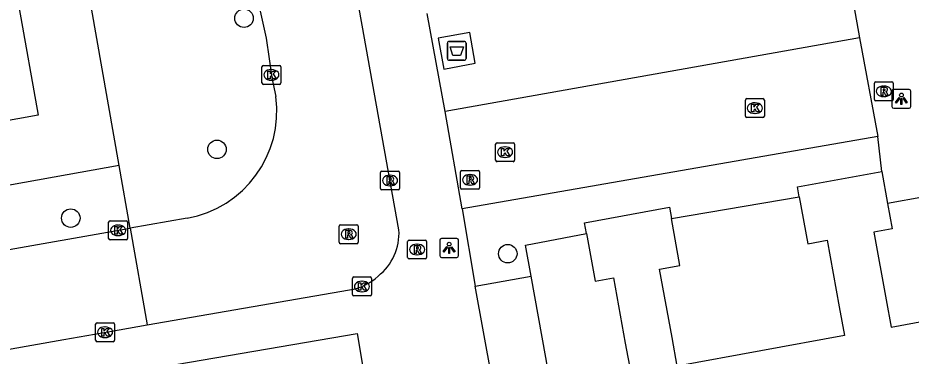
# Model space of a CAD drawing. Extents: x 157793 to 159380, y 380882 to 382313.
# Drawn here: x 158332.75 to 158379.98, y 381373.42 to 381391.29 of the extents above; entities that cross this region are included whole.
import ezdxf

# ---------------------------------------------------------------- set-up
doc = ezdxf.new("R2010")
doc.units = 0
for name, color, linetype in [('IMGEO_Afval_apart_plaats', 7, 'Continuous'), ('IMGEO_Boom', 7, 'Continuous'), ('IMGEO_Kolk', 7, 'Continuous'), ('IMGEO_Lichtpunt', 7, 'Continuous'), ('IMGEO_Pand', 7, 'Continuous'), ('IMGEO_Rijbaan_lokaal_open', 7, 'Continuous'), ('IMGEO_Rioolput', 7, 'Continuous'), ('IMGEO_Voetpad_gesloten', 7, 'Continuous'), ('IMGEO_Voetpad_open', 7, 'Continuous')]:
    doc.layers.add(name, color=color, linetype=linetype)

msp = doc.modelspace()

# ---------------------------------------------------------------- linework, layer by layer
at = {"layer": 'IMGEO_Afval_apart_plaats'}
for p, q in [((158355.564, 381390.047), (158356.354, 381390.047)), ((158356.354, 381390.047), (158355.564, 381390.047)), ((158355.464, 381389.147), (158355.464, 381389.947)), ((158355.464, 381389.947), (158355.464, 381389.147)), ((158356.454, 381389.947), (158356.454, 381389.147)), ((158356.454, 381389.147), (158356.454, 381389.947)), ((158356.354, 381389.047), (158355.564, 381389.047)), ((158355.564, 381389.047), (158356.354, 381389.047))]:
    msp.add_line(p, q, dxfattribs=at)
msp.add_lwpolyline([(158355.607, 381389.761), (158356.311, 381389.761), (158356.162, 381389.291), (158355.756, 381389.291), (158355.607, 381389.761)], dxfattribs=at)
for centre, start, end in [((158355.564, 381389.947), 90, 180), ((158355.564, 381389.947), 90, 180), ((158356.354, 381389.947), 0, 90), ((158356.354, 381389.947), 360, 90), ((158355.564, 381389.147), 180, 270), ((158355.564, 381389.147), 180, 270), ((158356.354, 381389.147), 270, 0), ((158356.354, 381389.147), 270, 0)]:
    msp.add_arc(centre, 0.1, start, end, dxfattribs=at)
at = {"layer": 'IMGEO_Boom'}
for centre in [(158344.711, 381391.267), (158343.28, 381384.341), (158335.55, 381380.708), (158358.656, 381378.827)]:
    msp.add_circle(centre, 0.489, dxfattribs=at)
at = {"layer": 'IMGEO_Kolk'}
for p, q in [((158345.657, 381387.848), (158345.657, 381388.7)), ((158345.732, 381388.774), (158346.584, 381388.774)), ((158346.145, 381388.554), (158346.17, 381388.554)), ((158346.658, 381388.7), (158346.658, 381387.848)), ((158346.584, 381387.774), (158345.732, 381387.774)), ((158346.168, 381387.994), (158346.143, 381387.994)), ((158371.222, 381386.094), (158371.222, 381386.946)), ((158371.297, 381387.02), (158372.149, 381387.02)), ((158371.71, 381386.8), (158371.735, 381386.8)), ((158372.223, 381386.946), (158372.223, 381386.094)), ((158371.733, 381386.24), (158371.708, 381386.24)), ((158372.149, 381386.02), (158371.297, 381386.02)), ((158358.012, 381383.765), (158358.012, 381384.617)), ((158358.087, 381384.691), (158358.939, 381384.691)), ((158358.5, 381384.471), (158358.525, 381384.471)), ((158359.013, 381384.617), (158359.013, 381383.765)), ((158358.523, 381383.911), (158358.498, 381383.911)), ((158358.939, 381383.691), (158358.087, 381383.691)), ((158337.627, 381380.562), (158338.479, 381380.562)), ((158337.552, 381379.636), (158337.552, 381380.488)), ((158338.04, 381380.342), (158338.065, 381380.342)), ((158338.553, 381380.488), (158338.553, 381379.636)), ((158338.063, 381379.782), (158338.038, 381379.782)), ((158338.479, 381379.562), (158337.627, 381379.562)), ((158350.446, 381376.672), (158350.446, 381377.524)), ((158350.521, 381377.598), (158351.373, 381377.598)), ((158350.934, 381377.378), (158350.959, 381377.378)), ((158351.447, 381377.524), (158351.447, 381376.672)), ((158350.957, 381376.818), (158350.932, 381376.818)), ((158351.373, 381376.598), (158350.521, 381376.598)), ((158336.863, 381374.253), (158336.863, 381375.105)), ((158336.938, 381375.179), (158337.79, 381375.179)), ((158337.351, 381374.959), (158337.376, 381374.959)), ((158337.864, 381375.105), (158337.864, 381374.253)), ((158337.374, 381374.399), (158337.349, 381374.399)), ((158337.79, 381374.179), (158336.938, 381374.179))]:
    msp.add_line(p, q, dxfattribs=at)
for points in [[(158345.657, 381387.848), (158345.657, 381388.7)], [(158345.732, 381388.774), (158346.584, 381388.774)], [(158346.658, 381388.7), (158346.658, 381387.848)], [(158345.978, 381388.474), (158346.101, 381388.474), (158346.101, 381388.323), (158346.231, 381388.474), (158346.395, 381388.474), (158346.249, 381388.323), (158346.402, 381388.074), (158346.25, 381388.074), (158346.165, 381388.238), (158346.101, 381388.171), (158346.101, 381388.074), (158345.978, 381388.074), (158345.978, 381388.474)], [(158346.584, 381387.774), (158345.732, 381387.774)], [(158371.222, 381386.094), (158371.222, 381386.946)], [(158371.297, 381387.02), (158372.149, 381387.02)], [(158371.543, 381386.72), (158371.666, 381386.72), (158371.666, 381386.569), (158371.796, 381386.72), (158371.96, 381386.72), (158371.814, 381386.569), (158371.967, 381386.32), (158371.815, 381386.32), (158371.73, 381386.484), (158371.666, 381386.417), (158371.666, 381386.32), (158371.543, 381386.32), (158371.543, 381386.72)], [(158372.223, 381386.946), (158372.223, 381386.094)], [(158372.149, 381386.02), (158371.297, 381386.02)], [(158358.012, 381383.765), (158358.012, 381384.617)], [(158358.087, 381384.691), (158358.939, 381384.691)], [(158358.333, 381384.391), (158358.456, 381384.391), (158358.456, 381384.24), (158358.586, 381384.391), (158358.75, 381384.391), (158358.604, 381384.24), (158358.757, 381383.991), (158358.605, 381383.991), (158358.52, 381384.155), (158358.456, 381384.088), (158358.456, 381383.991), (158358.333, 381383.991), (158358.333, 381384.391)], [(158359.013, 381384.617), (158359.013, 381383.765)], [(158358.939, 381383.691), (158358.087, 381383.691)], [(158337.627, 381380.562), (158338.479, 381380.562)], [(158337.552, 381379.636), (158337.552, 381380.488)], [(158337.873, 381380.262), (158337.996, 381380.262), (158337.996, 381380.111), (158338.126, 381380.262), (158338.29, 381380.262), (158338.144, 381380.111), (158338.297, 381379.862), (158338.145, 381379.862), (158338.06, 381380.026), (158337.996, 381379.959), (158337.996, 381379.862), (158337.873, 381379.862), (158337.873, 381380.262)], [(158338.553, 381380.488), (158338.553, 381379.636)], [(158338.479, 381379.562), (158337.627, 381379.562)], [(158350.446, 381376.672), (158350.446, 381377.524)], [(158350.521, 381377.598), (158351.373, 381377.598)], [(158350.767, 381377.298), (158350.89, 381377.298), (158350.89, 381377.147), (158351.02, 381377.298), (158351.184, 381377.298), (158351.038, 381377.147), (158351.191, 381376.898), (158351.039, 381376.898), (158350.954, 381377.062), (158350.89, 381376.995), (158350.89, 381376.898), (158350.767, 381376.898), (158350.767, 381377.298)], [(158351.447, 381377.524), (158351.447, 381376.672)], [(158351.373, 381376.598), (158350.521, 381376.598)], [(158336.863, 381374.253), (158336.863, 381375.105)], [(158336.938, 381375.179), (158337.79, 381375.179)], [(158337.184, 381374.879), (158337.307, 381374.879), (158337.307, 381374.728), (158337.437, 381374.879), (158337.601, 381374.879), (158337.455, 381374.728), (158337.608, 381374.479), (158337.456, 381374.479), (158337.371, 381374.643), (158337.307, 381374.576), (158337.307, 381374.479), (158337.184, 381374.479), (158337.184, 381374.879)], [(158337.864, 381375.105), (158337.864, 381374.253)], [(158337.79, 381374.179), (158336.938, 381374.179)]]:
    msp.add_lwpolyline(points, dxfattribs=at)
for centre, start, end in [((158345.734, 381388.698), 91.552, 178.448), ((158345.734, 381388.698), 91.552, 178.448), ((158346.582, 381388.698), 1.552, 88.448), ((158346.582, 381388.698), 1.552, 88.448), ((158345.734, 381387.85), 181.552, 268.448), ((158345.734, 381387.85), 181.552, 268.448), ((158346.582, 381387.85), 271.552, 358.448), ((158346.582, 381387.85), 271.552, 358.448), ((158371.299, 381386.944), 91.552, 178.448), ((158371.299, 381386.944), 91.552, 178.448), ((158372.147, 381386.944), 1.552, 88.448), ((158372.147, 381386.944), 1.552, 88.448), ((158371.299, 381386.096), 181.552, 268.448), ((158371.299, 381386.096), 181.552, 268.448), ((158372.147, 381386.096), 271.552, 358.448), ((158372.147, 381386.096), 271.552, 358.448), ((158358.089, 381384.615), 91.552, 178.448), ((158358.089, 381384.615), 91.552, 178.448), ((158358.937, 381384.615), 1.552, 88.448), ((158358.937, 381384.615), 1.552, 88.448), ((158358.089, 381383.767), 181.552, 268.448), ((158358.089, 381383.767), 181.552, 268.448), ((158358.937, 381383.767), 271.552, 358.448), ((158358.937, 381383.767), 271.552, 358.448), ((158337.629, 381380.486), 91.552, 178.448), ((158337.629, 381380.486), 91.552, 178.448), ((158338.477, 381380.486), 1.552, 88.448), ((158338.477, 381380.486), 1.552, 88.448), ((158337.629, 381379.638), 181.552, 268.448), ((158337.629, 381379.638), 181.552, 268.448), ((158338.477, 381379.638), 271.552, 358.448), ((158338.477, 381379.638), 271.552, 358.448), ((158350.523, 381377.522), 91.552, 178.448), ((158350.523, 381377.522), 91.552, 178.448), ((158351.371, 381377.522), 1.552, 88.448), ((158351.371, 381377.522), 1.552, 88.448), ((158350.523, 381376.674), 181.552, 268.448), ((158350.523, 381376.674), 181.552, 268.448), ((158351.371, 381376.674), 271.552, 358.448), ((158351.371, 381376.674), 271.552, 358.448), ((158336.94, 381375.103), 91.552, 178.448), ((158336.94, 381375.103), 91.552, 178.448), ((158337.788, 381375.103), 1.552, 88.448), ((158337.788, 381375.103), 1.552, 88.448), ((158336.94, 381374.255), 181.552, 268.448), ((158336.94, 381374.255), 181.552, 268.448), ((158337.788, 381374.255), 271.552, 358.448), ((158337.788, 381374.255), 271.552, 358.448)]:
    msp.add_arc(centre, 0.0765, start, end, dxfattribs=at)
for centre, major_axis, ratio, start_param, end_param in [((158346.144, 381388.274), (-0.387, 0.002), 0.722429, 4.712389, 7.853982), ((158346.169, 381388.274), (-0.39, 0.002), 0.717154, 1.570796, 4.712389), ((158371.709, 381386.52), (-0.387, 0.002), 0.722429, 4.712389, 7.853982), ((158371.734, 381386.52), (-0.39, 0.002), 0.717154, 1.570796, 4.712389), ((158358.499, 381384.191), (-0.387, 0.002), 0.722429, 4.712389, 7.853982), ((158358.524, 381384.191), (-0.39, 0.002), 0.717154, 1.570796, 4.712389), ((158338.039, 381380.062), (-0.387, 0.002), 0.722429, 4.712389, 7.853982), ((158338.064, 381380.062), (-0.39, 0.002), 0.717154, 1.570796, 4.712389), ((158350.933, 381377.098), (-0.387, 0.002), 0.722429, 4.712389, 7.853982), ((158350.958, 381377.098), (-0.39, 0.002), 0.717154, 1.570796, 4.712389), ((158337.35, 381374.679), (-0.387, 0.002), 0.722429, 4.712389, 7.853982), ((158337.375, 381374.679), (-0.39, 0.002), 0.717154, 1.570796, 4.712389)]:
    msp.add_ellipse(centre, major_axis=major_axis, ratio=ratio, start_param=start_param, end_param=end_param, dxfattribs=at)
at = {"layer": 'IMGEO_Lichtpunt'}
for p, q in [((158378.971, 381387.413), (158378.971, 381386.606)), ((158378.971, 381387.413), (158378.971, 381386.606)), ((158379.873, 381387.508), (158379.065, 381387.508)), ((158379.873, 381387.508), (158379.065, 381387.508)), ((158379.967, 381386.606), (158379.967, 381387.413)), ((158379.967, 381386.606), (158379.967, 381387.413)), ((158379.065, 381386.512), (158379.873, 381386.512)), ((158379.065, 381386.512), (158379.873, 381386.512)), ((158355.958, 381379.632), (158355.15, 381379.632)), ((158355.958, 381379.632), (158355.15, 381379.632)), ((158355.056, 381379.537), (158355.056, 381378.73)), ((158355.056, 381379.537), (158355.056, 381378.73)), ((158356.052, 381378.73), (158356.052, 381379.537)), ((158356.052, 381378.73), (158356.052, 381379.537)), ((158355.15, 381378.636), (158355.958, 381378.636)), ((158355.15, 381378.636), (158355.958, 381378.636))]:
    msp.add_line(p, q, dxfattribs=at)
for points in [[(158379.345, 381387.077), (158379.384, 381387.049), (158379.196, 381386.787), (158379.158, 381386.814), (158379.345, 381387.077)], [(158379.447, 381387.029), (158379.494, 381387.029), (158379.494, 381386.707), (158379.447, 381386.707), (158379.447, 381387.029)], [(158379.557, 381387.049), (158379.595, 381387.076), (158379.782, 381386.814), (158379.743, 381386.786), (158379.557, 381387.049)], [(158355.43, 381379.201), (158355.469, 381379.173), (158355.281, 381378.911), (158355.243, 381378.938), (158355.43, 381379.201)], [(158355.532, 381379.153), (158355.579, 381379.153), (158355.579, 381378.831), (158355.532, 381378.831), (158355.532, 381379.153)], [(158355.642, 381379.173), (158355.68, 381379.2), (158355.867, 381378.938), (158355.828, 381378.91), (158355.642, 381379.173)]]:
    msp.add_lwpolyline(points, dxfattribs=at)
for centre in [(158379.47, 381387.211), (158355.555, 381379.335)]:
    msp.add_circle(centre, 0.0994, dxfattribs=at)
for centre, start, end in [((158379.065, 381387.413), 90, 180), ((158379.065, 381387.413), 90, 180), ((158379.873, 381387.413), 0, 90), ((158379.873, 381387.413), 0, 90), ((158379.065, 381386.606), 180, 270), ((158379.065, 381386.606), 180, 270), ((158379.873, 381386.606), 270, 0), ((158379.873, 381386.606), 270, 360), ((158355.15, 381379.537), 90, 180), ((158355.15, 381379.537), 90, 180), ((158355.958, 381379.537), 0, 90), ((158355.958, 381379.537), 0, 90), ((158355.15, 381378.73), 180, 270), ((158355.15, 381378.73), 180, 270), ((158355.958, 381378.73), 270, 0), ((158355.958, 381378.73), 270, 360)]:
    msp.add_arc(centre, 0.0946, start, end, dxfattribs=at)
at = {"layer": 'IMGEO_Pand'}
for points in [[(158333.038, 381392.108), (158333.088, 381391.83), (158332.817, 381391.782), (158333.828, 381386.148), (158323.938, 381384.373), (158323.495, 381386.843), (158317.727, 381385.808), (158317.904, 381384.821), (158315.297, 381384.353), (158314.481, 381388.896), (158319.403, 381389.779), (158322.264, 381390.292)], [(158374.069, 381381.824), (158373.971, 381382.362), (158377.857, 381383.071), (158378.429, 381383.175)], [(158378.429, 381383.175), (158378.738, 381381.484)], [(158374.069, 381381.824), (158374.521, 381379.349), (158375.537, 381379.535), (158376.18, 381376.013), (158376.455, 381374.508), (158367.616, 381372.895), (158367.342, 381374.399), (158366.684, 381378.003), (158367.762, 381378.199), (158367.307, 381380.694)], [(158378.738, 381381.484), (158378.983, 381380.14), (158378.017, 381379.963), (158378.668, 381376.395), (158378.931, 381374.956), (158383.201, 381375.735), (158383.109, 381376.239), (158383.488, 381376.308), (158384.184, 381372.495)], [(158362.825, 381379.887), (158362.72, 381380.463), (158367.2, 381381.281), (158367.307, 381380.694)], [(158362.825, 381379.887), (158363.284, 381377.372), (158364.242, 381377.547), (158364.87, 381374.107), (158365.157, 381372.534), (158360.959, 381371.768), (158360.672, 381373.341), (158359.887, 381377.644)], [(158356.938, 381377.106), (158359.887, 381377.644)], [(158338.624, 381365.485), (158352.37, 381367.993), (158356.806, 381368.803), (158356.519, 381370.377), (158357.816, 381372.291), (158356.938, 381377.106)]]:
    msp.add_lwpolyline(points, dxfattribs=at)
at = {"layer": 'IMGEO_Rijbaan_lokaal_open'}
for points in [[(158352.898, 381380.093), (158350.952, 381390.906), (158348.475, 381404.709)], [(158345.561, 381391.636), (158345.88, 381390.216), (158346.193, 381388.029), (158346.395, 381387.128)], [(158377.261, 381390.227), (158355.354, 381386.347)], [(158377.261, 381390.227), (158378.218, 381385.026)], [(158356.245, 381381.206), (158355.354, 381386.347)], [(158378.218, 381385.026), (158356.245, 381381.206)], [(158341.696, 381380.704), (158338.683, 381380.173)], [(158310.078, 381375.134), (158338.683, 381380.173)], [(158338.683, 381380.173), (158339.581, 381375.064)], [(158339.581, 381375.064), (158350.296, 381376.913)], [(158314.091, 381370.57), (158323.888, 381372.276), (158327.302, 381372.903), (158335.176, 381374.288), (158337.608, 381374.723), (158339.581, 381375.064)]]:
    msp.add_lwpolyline(points, dxfattribs=at)
for centre, radius, start, end in [((158340.702, 381386.362), 5.745, 279.9677, 7.6632), ((158350.065, 381379.896), 2.84, 307.6067, 3.9826), ((158349.865, 381379.702), 2.822, 278.7889, 313.2374)]:
    msp.add_arc(centre, radius, start, end, dxfattribs=at)
at = {"layer": 'IMGEO_Rioolput'}
for p, q in [((158378.039, 381386.981), (158378.039, 381387.833)), ((158378.114, 381387.907), (158378.966, 381387.907)), ((158378.527, 381387.687), (158378.552, 381387.687)), ((158379.04, 381387.833), (158379.04, 381386.981)), ((158378.55, 381387.127), (158378.525, 381387.127)), ((158378.966, 381386.907), (158378.114, 381386.907)), ((158351.929, 381382.27), (158351.929, 381383.122)), ((158352.004, 381383.196), (158352.856, 381383.196)), ((158352.417, 381382.976), (158352.442, 381382.976)), ((158352.93, 381383.122), (158352.93, 381382.27)), ((158356.159, 381382.306), (158356.159, 381383.158)), ((158356.234, 381383.232), (158357.086, 381383.232)), ((158356.647, 381383.012), (158356.672, 381383.012)), ((158357.16, 381383.158), (158357.16, 381382.306)), ((158352.44, 381382.416), (158352.415, 381382.416)), ((158356.67, 381382.452), (158356.645, 381382.452)), ((158352.856, 381382.196), (158352.004, 381382.196)), ((158357.086, 381382.232), (158356.234, 381382.232)), ((158349.744, 381379.432), (158349.744, 381380.284)), ((158349.819, 381380.358), (158350.671, 381380.358)), ((158350.232, 381380.138), (158350.257, 381380.138)), ((158350.745, 381380.284), (158350.745, 381379.432)), ((158350.255, 381379.578), (158350.23, 381379.578)), ((158350.671, 381379.358), (158349.819, 381379.358)), ((158353.363, 381378.625), (158353.363, 381379.477)), ((158353.438, 381379.551), (158354.29, 381379.551)), ((158353.851, 381379.331), (158353.876, 381379.331)), ((158354.364, 381379.477), (158354.364, 381378.625)), ((158353.874, 381378.771), (158353.849, 381378.771)), ((158354.29, 381378.551), (158353.438, 381378.551))]:
    msp.add_line(p, q, dxfattribs=at)
for points in [[(158378.039, 381386.981), (158378.039, 381387.833)], [(158378.114, 381387.907), (158378.966, 381387.907)], [(158378.628, 381387.605), (158378.376, 381387.607), (158378.376, 381387.207)], [(158379.04, 381387.833), (158379.04, 381386.981)], [(158378.376, 381387.207), (158378.5, 381387.207), (158378.5, 381387.369), (158378.511, 381387.369)], [(158378.554, 381387.526), (158378.5, 381387.526), (158378.5, 381387.445)], [(158378.5, 381387.445), (158378.552, 381387.445)], [(158378.558, 381387.34), (158378.629, 381387.207), (158378.769, 381387.207), (158378.704, 381387.333)], [(158378.966, 381386.907), (158378.114, 381386.907)], [(158351.929, 381382.27), (158351.929, 381383.122)], [(158352.004, 381383.196), (158352.856, 381383.196)], [(158352.518, 381382.894), (158352.266, 381382.896), (158352.266, 381382.496)], [(158352.93, 381383.122), (158352.93, 381382.27)], [(158356.159, 381382.306), (158356.159, 381383.158)], [(158356.234, 381383.232), (158357.086, 381383.232)], [(158356.748, 381382.93), (158356.496, 381382.932), (158356.496, 381382.532)], [(158357.16, 381383.158), (158357.16, 381382.306)], [(158352.266, 381382.496), (158352.39, 381382.496), (158352.39, 381382.658), (158352.401, 381382.658)], [(158352.444, 381382.815), (158352.39, 381382.815), (158352.39, 381382.734)], [(158352.39, 381382.734), (158352.442, 381382.734)], [(158352.448, 381382.629), (158352.519, 381382.496), (158352.659, 381382.496), (158352.594, 381382.622)], [(158356.496, 381382.532), (158356.62, 381382.532), (158356.62, 381382.694), (158356.631, 381382.694)], [(158356.674, 381382.851), (158356.62, 381382.851), (158356.62, 381382.77)], [(158356.62, 381382.77), (158356.672, 381382.77)], [(158356.678, 381382.665), (158356.749, 381382.532), (158356.889, 381382.532), (158356.824, 381382.658)], [(158352.856, 381382.196), (158352.004, 381382.196)], [(158357.086, 381382.232), (158356.234, 381382.232)], [(158349.744, 381379.432), (158349.744, 381380.284)], [(158349.819, 381380.358), (158350.671, 381380.358)], [(158350.333, 381380.056), (158350.081, 381380.058), (158350.081, 381379.658)], [(158350.745, 381380.284), (158350.745, 381379.432)], [(158350.081, 381379.658), (158350.205, 381379.658), (158350.205, 381379.82), (158350.216, 381379.82)], [(158350.259, 381379.977), (158350.205, 381379.977), (158350.205, 381379.896)], [(158350.205, 381379.896), (158350.257, 381379.896)], [(158350.263, 381379.791), (158350.334, 381379.658), (158350.474, 381379.658), (158350.409, 381379.784)], [(158350.671, 381379.358), (158349.819, 381379.358)], [(158353.363, 381378.625), (158353.363, 381379.477)], [(158353.438, 381379.551), (158354.29, 381379.551)], [(158353.952, 381379.249), (158353.7, 381379.251), (158353.7, 381378.851)], [(158353.878, 381379.17), (158353.824, 381379.17), (158353.824, 381379.089)], [(158354.364, 381379.477), (158354.364, 381378.625)], [(158353.7, 381378.851), (158353.824, 381378.851), (158353.824, 381379.013), (158353.835, 381379.013)], [(158353.824, 381379.089), (158353.876, 381379.089)], [(158353.882, 381378.984), (158353.953, 381378.851), (158354.093, 381378.851), (158354.028, 381378.977)], [(158354.29, 381378.551), (158353.438, 381378.551)]]:
    msp.add_lwpolyline(points, dxfattribs=at)
for centre, radius, start, end in [((158378.116, 381387.831), 0.0765, 91.552, 178.448), ((158378.116, 381387.831), 0.0765, 91.552, 178.448), ((158378.627, 381387.495), 0.109, 350.3612, 89.416), ((158378.964, 381387.831), 0.0765, 1.552, 88.448), ((158378.964, 381387.831), 0.0765, 1.552, 88.448), ((158378.51, 381387.316), 0.0533, 26.0293, 88.6989), ((158378.536, 381387.634), 0.19, 274.7715, 282.9687), ((158378.56, 381387.43), 0.0964, 77.0061, 93.1865), ((158378.574, 381387.487), 0.0378, 276.6634, 79.6772), ((158378.625, 381387.495), 0.112, 277.5842, 350.9817), ((158378.609, 381387.28), 0.108, 29.5134, 73.7905), ((158378.116, 381386.983), 0.0765, 181.552, 268.448), ((158378.116, 381386.983), 0.0765, 181.552, 268.448), ((158378.964, 381386.983), 0.0765, 271.552, 358.448), ((158378.964, 381386.983), 0.0765, 271.552, 358.448), ((158352.006, 381383.12), 0.0765, 91.552, 178.448), ((158352.006, 381383.12), 0.0765, 91.552, 178.448), ((158352.517, 381382.784), 0.109, 350.3612, 89.416), ((158352.854, 381383.12), 0.0765, 1.552, 88.448), ((158352.854, 381383.12), 0.0765, 1.552, 88.448), ((158356.236, 381383.156), 0.0765, 91.552, 178.448), ((158356.236, 381383.156), 0.0765, 91.552, 178.448), ((158356.747, 381382.82), 0.109, 350.3612, 89.416), ((158357.084, 381383.156), 0.0765, 1.552, 88.448), ((158357.084, 381383.156), 0.0765, 1.552, 88.448), ((158352.4, 381382.605), 0.0533, 26.0293, 88.6989), ((158352.426, 381382.923), 0.19, 274.7715, 282.9687), ((158352.45, 381382.719), 0.0964, 77.0061, 93.1865), ((158352.464, 381382.776), 0.0378, 276.6634, 79.6772), ((158352.515, 381382.784), 0.112, 277.5842, 350.9817), ((158352.499, 381382.569), 0.108, 29.5134, 73.7905), ((158356.63, 381382.641), 0.0533, 26.0293, 88.6989), ((158356.656, 381382.959), 0.19, 274.7715, 282.9687), ((158356.68, 381382.755), 0.0964, 77.0061, 93.1865), ((158356.694, 381382.812), 0.0378, 276.6634, 79.6772), ((158356.745, 381382.82), 0.112, 277.5842, 350.9817), ((158356.729, 381382.605), 0.108, 29.5134, 73.7905), ((158352.006, 381382.272), 0.0765, 181.552, 268.448), ((158352.006, 381382.272), 0.0765, 181.552, 268.448), ((158352.854, 381382.272), 0.0765, 271.552, 358.448), ((158352.854, 381382.272), 0.0765, 271.552, 358.448), ((158356.236, 381382.308), 0.0765, 181.552, 268.448), ((158356.236, 381382.308), 0.0765, 181.552, 268.448), ((158357.084, 381382.308), 0.0765, 271.552, 358.448), ((158357.084, 381382.308), 0.0765, 271.552, 358.448), ((158349.821, 381380.282), 0.0765, 91.552, 178.448), ((158349.821, 381380.282), 0.0765, 91.552, 178.448), ((158350.332, 381379.946), 0.109, 350.3612, 89.416), ((158350.669, 381380.282), 0.0765, 1.552, 88.448), ((158350.669, 381380.282), 0.0765, 1.552, 88.448), ((158350.215, 381379.767), 0.0533, 26.0293, 88.6989), ((158350.241, 381380.085), 0.19, 274.7715, 282.9687), ((158350.265, 381379.881), 0.0964, 77.0061, 93.1865), ((158350.279, 381379.938), 0.0378, 276.6634, 79.6772), ((158350.33, 381379.946), 0.112, 277.5842, 350.9817), ((158350.314, 381379.731), 0.108, 29.5134, 73.7905), ((158349.821, 381379.434), 0.0765, 181.552, 268.448), ((158349.821, 381379.434), 0.0765, 181.552, 268.448), ((158350.669, 381379.434), 0.0765, 271.552, 358.448), ((158350.669, 381379.434), 0.0765, 271.552, 358.448), ((158353.44, 381379.475), 0.0765, 91.552, 178.448), ((158353.44, 381379.475), 0.0765, 91.552, 178.448), ((158353.884, 381379.074), 0.0964, 77.0061, 93.1865), ((158353.898, 381379.131), 0.0378, 276.6634, 79.6772), ((158353.951, 381379.139), 0.109, 350.3612, 89.416), ((158353.949, 381379.139), 0.112, 277.5842, 350.9817), ((158354.288, 381379.475), 0.0765, 1.552, 88.448), ((158354.288, 381379.475), 0.0765, 1.552, 88.448), ((158353.44, 381378.627), 0.0765, 181.552, 268.448), ((158353.44, 381378.627), 0.0765, 181.552, 268.448), ((158353.834, 381378.96), 0.0533, 26.0293, 88.6989), ((158353.86, 381379.278), 0.19, 274.7715, 282.9687), ((158353.933, 381378.924), 0.108, 29.5134, 73.7905), ((158354.288, 381378.627), 0.0765, 271.552, 358.448), ((158354.288, 381378.627), 0.0765, 271.552, 358.448)]:
    msp.add_arc(centre, radius, start, end, dxfattribs=at)
for centre, major_axis, ratio, start_param, end_param in [((158378.526, 381387.407), (-0.387, 0.002), 0.722429, 4.712389, 7.853982), ((158378.551, 381387.407), (-0.39, 0.002), 0.717154, 1.570796, 4.712389), ((158352.416, 381382.696), (-0.387, 0.002), 0.722429, 4.712389, 7.853982), ((158352.441, 381382.696), (-0.39, 0.002), 0.717154, 1.570796, 4.712389), ((158356.646, 381382.732), (-0.387, 0.002), 0.722429, 4.712389, 7.853982), ((158356.671, 381382.732), (-0.39, 0.002), 0.717154, 1.570796, 4.712389), ((158350.231, 381379.858), (-0.387, 0.002), 0.722429, 4.712389, 7.853982), ((158350.256, 381379.858), (-0.39, 0.002), 0.717154, 1.570796, 4.712389), ((158353.85, 381379.051), (-0.387, 0.002), 0.722429, 4.712389, 7.853982), ((158353.875, 381379.051), (-0.39, 0.002), 0.717154, 1.570796, 4.712389)]:
    msp.add_ellipse(centre, major_axis=major_axis, ratio=ratio, start_param=start_param, end_param=end_param, dxfattribs=at)
at = {"layer": 'IMGEO_Voetpad_gesloten'}
msp.add_lwpolyline([(158356.642, 381390.508), (158354.983, 381390.208), (158355.276, 381388.586), (158356.935, 381388.886), (158356.642, 381390.508)], dxfattribs=at)
at = {"layer": 'IMGEO_Voetpad_open'}
for points in [[(158338.102, 381383.483), (158335.126, 381400.425), (158333.81, 381407.731), (158331.077, 381423.054), (158329.812, 381429.85), (158328.448, 381437.436), (158323.416, 381447.554)], [(158375.548, 381395.264), (158376.345, 381395.389), (158377.261, 381390.227)], [(158355.354, 381386.347), (158354.391, 381391.514)], [(158378.429, 381383.175), (158378.218, 381385.026)], [(158338.102, 381383.483), (158313.449, 381379.074)], [(158338.683, 381380.173), (158338.102, 381383.483)], [(158388.26, 381371.381), (158387.185, 381377.337), (158383.667, 381376.696), (158382.643, 381382.19), (158378.738, 381381.484)], [(158367.307, 381380.694), (158374.069, 381381.824)], [(158356.245, 381381.206), (158356.938, 381377.106)], [(158359.887, 381377.644), (158359.602, 381379.277), (158362.825, 381379.887)], [(158351.583, 381369.345), (158339.372, 381367.195), (158338.432, 381372.523), (158350.686, 381374.61), (158351.583, 381369.345)]]:
    msp.add_lwpolyline(points, dxfattribs=at)

doc.saveas('drawing.dxf')
